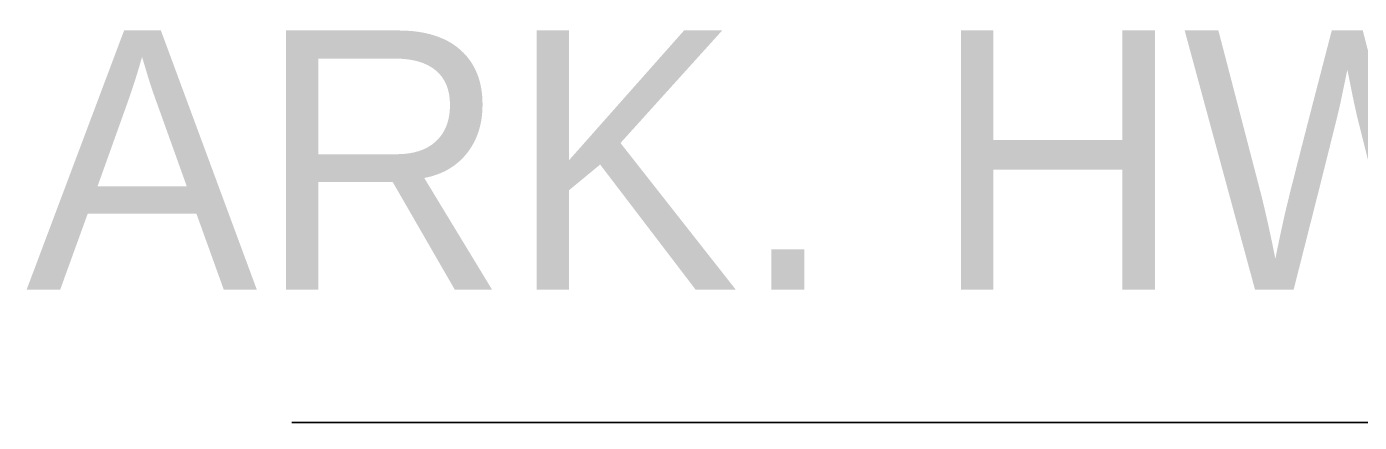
# Model space of a CAD drawing. Extents: x 1370567 to 1373900, y 377514 to 379648.
# Drawn here: x 1373233 to 1373342.3, y 378776.2 to 378808.7 of the extents above; entities that cross this region are included whole.
import ezdxf

# ---------------------------------------------------------------- set-up
doc = ezdxf.new("R2010")
doc.units = 0
doc.layers.add('Default', color=7, linetype='Continuous')

msp = doc.modelspace()

# ---------------------------------------------------------------- linework, layer by layer
at = {"layer": 'Default'}
msp.add_line((1373254.7167337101, 378776.20594297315), (1373613.59385371, 378776.20594297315), dxfattribs=at)

# ---------------------------------------------------------------- texts
msp.add_text('  ARK. HWY. DIST. NO. 4', height=21.299509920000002, dxfattribs=at).set_placement((1373217.0866937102, 378787.1219429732))

doc.saveas('drawing.dxf')
